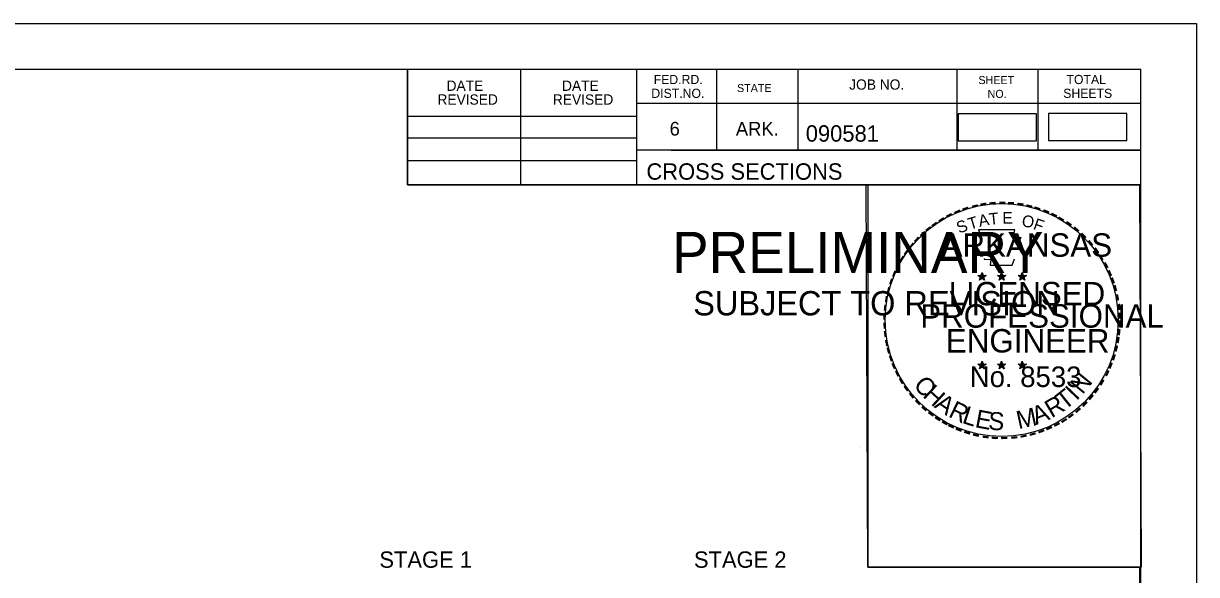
# Model space of a CAD drawing. Extents: x 1322838 to 1324533, y 339903 to 351025.
# Drawn here: x 1323766.4 to 1323866.6, y 343269.5 to 343316.5 of the extents above; entities that cross this region are included whole.
import ezdxf

# ---------------------------------------------------------------- set-up
doc = ezdxf.new("R2010")
doc.units = 0
for name, color, linetype in [('R_Axis Annot', 7, 'Continuous'), ('R_Border', 7, 'Continuous'), ('R_Border PE', 7, 'Continuous'), ('R_Border Prem', 7, 'Continuous'), ('R_Drive', 7, 'Continuous'), ('R_No Plot', 7, 'Continuous')]:
    doc.layers.add(name, color=color, linetype=linetype)

msp = doc.modelspace()

# ---------------------------------------------------------------- linework, layer by layer
at = {"layer": 'R_Border'}
for p, q in [((1323545.72, 343312.63), (1323861.9, 343312.63)), ((1323799.26, 343302.75), (1323799.26, 343312.63)), ((1323808.94, 343302.75), (1323808.94, 343312.63)), ((1323818.8, 343312.63), (1323818.8, 343302.75)), ((1323825.64, 343312.63), (1323825.64, 343305.69)), ((1323832.58, 343312.63), (1323832.58, 343305.69)), ((1323846.16, 343312.63), (1323846.16, 343305.69)), ((1323853.1, 343312.63), (1323853.1, 343305.69)), ((1323861.9, 343107.17), (1323861.9, 343312.63)), ((1323861.9, 343309.69), (1323818.8, 343309.69)), ((1323861.9, 343309.71), (1323861.9, 343309.71)), ((1323799.26, 343308.61), (1323818.8, 343308.61)), ((1323799.26, 343306.75), (1323818.8, 343306.75)), ((1323861.9, 343305.69), (1323818.8, 343305.69)), ((1323821.76, 343305.69), (1323861.9, 343305.69)), ((1323799.26, 343304.81), (1323818.8, 343304.81)), ((1323861.9, 343302.75), (1323799.26, 343302.75))]:
    msp.add_line(p, q, dxfattribs=at)
at = {"layer": 'R_Border PE'}
for p, q in [((1323847.98, 343295.01), (1323848.33, 343294.9)), ((1323847.98, 343295.01), (1323848.23, 343294.96)), ((1323847.98, 343295.01), (1323848.22, 343294.89)), ((1323848.11, 343294.6), (1323848.33, 343294.9)), ((1323848.11, 343294.6), (1323848.24, 343294.84)), ((1323848.33, 343295.26), (1323848.29, 343295.01)), ((1323848.33, 343294.9), (1323848.33, 343295.26)), ((1323848.33, 343295.26), (1323848.38, 343295.01)), ((1323848.68, 343295.01), (1323848.33, 343294.9)), ((1323848.54, 343294.6), (1323848.33, 343294.9)), ((1323848.68, 343295.01), (1323848.39, 343294.96)), ((1323848.54, 343294.6), (1323848.41, 343294.89)), ((1323848.68, 343295.01), (1323848.47, 343294.91)), ((1323849.65, 343295.01), (1323850, 343294.9)), ((1323849.65, 343295.01), (1323849.9, 343294.96)), ((1323849.65, 343295.01), (1323849.89, 343294.89)), ((1323849.78, 343294.6), (1323850, 343294.9)), ((1323849.78, 343294.6), (1323849.91, 343294.84)), ((1323850, 343295.26), (1323849.96, 343295.01)), ((1323850, 343294.9), (1323850, 343295.26)), ((1323850, 343295.26), (1323850.05, 343295.01)), ((1323850.35, 343295.01), (1323850, 343294.9)), ((1323850.21, 343294.6), (1323850, 343294.9)), ((1323850.35, 343295.01), (1323850.06, 343294.96)), ((1323850.21, 343294.6), (1323850.08, 343294.89)), ((1323850.35, 343295.01), (1323850.14, 343294.91)), ((1323851.41, 343295), (1323851.76, 343294.88)), ((1323851.41, 343295), (1323851.67, 343294.95)), ((1323851.41, 343295), (1323851.65, 343294.87)), ((1323851.55, 343294.59), (1323851.76, 343294.88)), ((1323851.55, 343294.59), (1323851.67, 343294.83)), ((1323851.76, 343295.25), (1323851.72, 343295)), ((1323851.76, 343294.88), (1323851.76, 343295.25)), ((1323851.76, 343295.25), (1323851.81, 343295)), ((1323852.11, 343295), (1323851.76, 343294.88)), ((1323851.98, 343294.59), (1323851.76, 343294.88)), ((1323852.11, 343295), (1323851.82, 343294.95)), ((1323851.98, 343294.59), (1323851.84, 343294.88)), ((1323852.11, 343295), (1323851.91, 343294.89)), ((1323848.11, 343294.6), (1323848.33, 343294.82)), ((1323848.54, 343294.6), (1323848.33, 343294.81)), ((1323849.78, 343294.6), (1323850, 343294.82)), ((1323850.21, 343294.6), (1323850, 343294.81)), ((1323851.55, 343294.59), (1323851.76, 343294.8)), ((1323851.98, 343294.59), (1323851.76, 343294.8)), ((1323847.98, 343287.43), (1323848.33, 343287.32)), ((1323847.98, 343287.43), (1323848.23, 343287.39)), ((1323847.98, 343287.43), (1323848.21, 343287.31)), ((1323848.11, 343287.03), (1323848.33, 343287.32)), ((1323848.11, 343287.03), (1323848.24, 343287.27)), ((1323848.11, 343287.03), (1323848.32, 343287.24)), ((1323848.33, 343287.69), (1323848.28, 343287.44)), ((1323848.54, 343287.03), (1323848.32, 343287.24)), ((1323848.33, 343287.32), (1323848.33, 343287.69)), ((1323848.33, 343287.69), (1323848.37, 343287.44)), ((1323848.67, 343287.43), (1323848.33, 343287.32)), ((1323848.54, 343287.03), (1323848.33, 343287.32)), ((1323848.67, 343287.43), (1323848.39, 343287.39)), ((1323848.54, 343287.03), (1323848.4, 343287.32)), ((1323848.67, 343287.43), (1323848.47, 343287.33)), ((1323849.65, 343287.43), (1323849.99, 343287.32)), ((1323849.65, 343287.43), (1323849.9, 343287.39)), ((1323849.65, 343287.43), (1323849.88, 343287.31)), ((1323849.78, 343287.03), (1323849.99, 343287.32)), ((1323849.78, 343287.03), (1323849.9, 343287.27)), ((1323849.78, 343287.03), (1323849.99, 343287.24)), ((1323849.99, 343287.69), (1323849.95, 343287.44)), ((1323849.99, 343287.32), (1323849.99, 343287.69)), ((1323849.99, 343287.69), (1323850.04, 343287.44)), ((1323850.34, 343287.43), (1323849.99, 343287.32)), ((1323850.21, 343287.03), (1323849.99, 343287.32)), ((1323850.21, 343287.03), (1323849.99, 343287.24)), ((1323850.34, 343287.43), (1323850.06, 343287.39)), ((1323850.21, 343287.03), (1323850.07, 343287.32)), ((1323850.34, 343287.43), (1323850.14, 343287.33)), ((1323851.41, 343287.42), (1323851.76, 343287.31)), ((1323851.41, 343287.42), (1323851.67, 343287.38)), ((1323851.41, 343287.42), (1323851.65, 343287.3)), ((1323851.55, 343287.02), (1323851.76, 343287.31)), ((1323851.55, 343287.02), (1323851.67, 343287.26)), ((1323851.55, 343287.02), (1323851.76, 343287.23)), ((1323851.76, 343287.68), (1323851.72, 343287.43)), ((1323851.76, 343287.31), (1323851.76, 343287.68)), ((1323851.76, 343287.68), (1323851.81, 343287.43)), ((1323852.11, 343287.42), (1323851.76, 343287.31)), ((1323851.97, 343287.02), (1323851.76, 343287.31)), ((1323851.97, 343287.02), (1323851.76, 343287.23)), ((1323852.11, 343287.42), (1323851.82, 343287.38)), ((1323851.97, 343287.02), (1323851.84, 343287.31)), ((1323852.11, 343287.42), (1323851.9, 343287.32))]:
    msp.add_line(p, q, dxfattribs=at)
for points in [[(1323848.02, 343298.89), (1323848.29, 343298.06)], [(1323851.53, 343297.96), (1323851.67, 343298.25), (1323850.99, 343298.22), (1323851.14, 343298.89), (1323848.02, 343298.89)], [(1323848.51, 343296.46), (1323848.51, 343296.38), (1323849.08, 343296.36), (1323849.02, 343295.88), (1323850.89, 343295.88), (1323851.09, 343296.42)], [(1323848.33, 343295.26), (1323848.54, 343294.6), (1323847.98, 343295.01), (1323848.68, 343295.01), (1323848.11, 343294.6), (1323848.33, 343295.26)], [(1323850, 343295.26), (1323850.21, 343294.6), (1323849.65, 343295.01), (1323850.35, 343295.01), (1323849.78, 343294.6), (1323850, 343295.26)], [(1323851.76, 343295.25), (1323851.98, 343294.59), (1323851.41, 343295), (1323852.11, 343295), (1323851.55, 343294.59), (1323851.76, 343295.25)], [(1323848.33, 343287.69), (1323848.54, 343287.03), (1323847.98, 343287.43), (1323848.67, 343287.43), (1323848.11, 343287.03), (1323848.33, 343287.69)], [(1323849.99, 343287.69), (1323850.21, 343287.03), (1323849.65, 343287.43), (1323850.34, 343287.43), (1323849.78, 343287.03), (1323849.99, 343287.69)], [(1323851.76, 343287.68), (1323851.97, 343287.02), (1323851.41, 343287.42), (1323852.11, 343287.42), (1323851.55, 343287.02), (1323851.76, 343287.68)]]:
    msp.add_lwpolyline(points, dxfattribs=at)
for centre, radius in [((1323848.33, 343294.9), 0.172), ((1323848.33, 343294.9), 0.145), ((1323848.33, 343294.9), 0.116), ((1323848.33, 343294.9), 0.0991), ((1323848.33, 343294.9), 0.0747), ((1323848.33, 343294.9), 0.0495), ((1323848.33, 343294.9), 0.0296), ((1323850, 343294.9), 0.172), ((1323850, 343294.9), 0.145), ((1323850, 343294.9), 0.116), ((1323850, 343294.9), 0.0991), ((1323850, 343294.9), 0.0747), ((1323850, 343294.9), 0.0495), ((1323850, 343294.9), 0.0296), ((1323851.76, 343294.88), 0.172), ((1323851.76, 343294.88), 0.145), ((1323851.76, 343294.88), 0.116), ((1323851.76, 343294.88), 0.0991), ((1323851.76, 343294.88), 0.0747), ((1323851.76, 343294.88), 0.0495), ((1323851.76, 343294.88), 0.0296), ((1323848.32, 343287.32), 0.172), ((1323848.32, 343287.32), 0.145), ((1323848.32, 343287.32), 0.116), ((1323848.32, 343287.32), 0.0991), ((1323848.32, 343287.32), 0.0747), ((1323848.32, 343287.32), 0.0495), ((1323848.32, 343287.32), 0.0296), ((1323849.99, 343287.32), 0.172), ((1323849.99, 343287.32), 0.145), ((1323849.99, 343287.32), 0.116), ((1323849.99, 343287.32), 0.0991), ((1323849.99, 343287.32), 0.0747), ((1323849.99, 343287.32), 0.0495), ((1323849.99, 343287.32), 0.0296), ((1323851.76, 343287.31), 0.172), ((1323851.76, 343287.31), 0.145), ((1323851.76, 343287.31), 0.116), ((1323851.76, 343287.31), 0.0991), ((1323851.76, 343287.31), 0.0747), ((1323851.76, 343287.31), 0.0495), ((1323851.76, 343287.31), 0.0296)]:
    msp.add_circle(centre, radius, dxfattribs=at)
at = {"layer": 'R_Drive'}
for points in [[(1323846.28, 343306.5), (1323852.97, 343306.5), (1323852.97, 343308.81), (1323846.28, 343308.81)], [(1323854, 343306.53), (1323860.68, 343306.53), (1323860.68, 343308.84), (1323854, 343308.84)]]:
    msp.add_lwpolyline(points, close=True, dxfattribs=at)
at = {"layer": 'R_No Plot'}
for p, q in [((1323533.31, 343316.53), (1323866.65, 343316.53)), ((1323837.93, 343280.3), (1323837.93, 343280.3))]:
    msp.add_line(p, q, dxfattribs=at)
for points in [[(1323533.31, 343316.53), (1323866.65, 343316.53), (1323866.65, 343103.19), (1323533.31, 343103.19)], [(1323779.64, 343312.63), (1323799.26, 343312.63), (1323799.26, 343302.75), (1323815.37, 343302.75), (1323838.57, 343302.75), (1323838.57, 343270.08), (1323861.77, 343270.08), (1323861.9, 343107.17), (1323545.72, 343107.17), (1323545.72, 343312.63)], [(1323838.43, 343302.75), (1323861.77, 343302.75), (1323861.91, 343270.08), (1323838.57, 343270.08)]]:
    msp.add_lwpolyline(points, close=True, dxfattribs=at)
msp.add_circle((1323850.01, 343291.19), 9.95, dxfattribs=at)

# ---------------------------------------------------------------- texts
at = {"layer": 'R_Axis Annot'}
for s, p in [('STAGE 1', (1323796.85, 343270.03)), ('STAGE 2', (1323823.72, 343270.03))]:
    msp.add_text(s, height=1.4, dxfattribs=at).set_placement(p)
at = {"layer": 'R_Border'}
for s, height, p in [('FED.RD.', 0.782, (1323820.28, 343311.35)), ('SHEET', 0.684, (1323848.02, 343311.35)), ('TOTAL', 0.782, (1323855.54, 343311.35)), ('DATE', 0.879, (1323802.59, 343310.77)), ('DATE', 0.879, (1323812.45, 343310.77)), ('DIST.NO.', 0.782, (1323820.08, 343310.17)), ('STATE', 0.684, (1323827.4, 343310.67)), ('JOB NO.', 0.879, (1323836.98, 343310.87)), ('NO.', 0.684, (1323848.8, 343310.17)), ('SHEETS', 0.782, (1323855.26, 343310.17)), ('REVISED', 0.879, (1323801.81, 343309.59)), ('REVISED', 0.879, (1323811.67, 343309.59)), ('6', 1.17, (1323821.64, 343306.95)), ('ARK.', 1.172, (1323827.3, 343306.95)), ('090581', 1.4, (1323833.27, 343306.43)), ('CROSS SECTIONS', 1.4, (1323819.66, 343303.18))]:
    msp.add_text(s, height=height, rotation=360, dxfattribs=at).set_placement(p)
at = {"layer": 'R_Border PE'}
for s, height, rotation, p in [('-', 1.6, 19.1761, (1323846.77, 343300.01)), ('-', 1.6, 13.6301, (1323847.52, 343300.25)), ('-', 1.6, 10.2193, (1323848.2, 343300.42)), ('-', 1.6, 5.8968, (1323848.93, 343300.53)), ('-', 1.6, 0.1862, (1323849.7, 343300.6)), ('-', 1.6, 357.743, (1323850.42, 343300.58)), ('-', 1.6, 352.1617, (1323851.17, 343300.53)), ('-', 1.6, 347.2049, (1323851.88, 343300.41)), ('-', 1.6, 342.3362, (1323852.52, 343300.26)), ('-', 1.6, 34.0636, (1323844.91, 343299.06)), ('-', 1.6, 28.7918, (1323845.5, 343299.43)), ('-', 1.6, 24.3072, (1323846.14, 343299.74)), ('T', 1, 16.4036, (1323847.29, 343298.89)), ('A', 1, 11.2132, (1323848.12, 343299.15)), ('T', 1, 6.0228, (1323848.97, 343299.31)), ('E', 1, 0.8323, (1323850.07, 343299.42)), ('O', 1, 350.4515, (1323851.67, 343299.21)), ('F', 1, 340.0707, (1323852.63, 343298.98)), ('-', 1.6, 337.8551, (1323853.25, 343300.04)), ('-', 1.6, 334.1211, (1323853.89, 343299.77)), ('-', 1.6, 329.6409, (1323854.46, 343299.48)), ('-', 1.6, 38.9507, (1323843.85, 343298.28)), ('-', 1.6, 36.2317, (1323844.33, 343298.66)), ('S', 1, 21.594, (1323846.38, 343298.56)), ('-', 1.6, 325.8627, (1323855.11, 343299.12)), ('-', 1.6, 320.5297, (1323855.72, 343298.7)), ('-', 1.6, 50.6142, (1323842.57, 343296.9)), ('-', 1.6, 48.423, (1323842.97, 343297.39)), ('-', 1.6, 42.9622, (1323843.42, 343297.87)), ('ARKANSAS', 2, 360, (1323844.87, 343296.6)), ('-', 1.6, 315.5786, (1323856.32, 343298.21)), ('-', 1.6, 309.8797, (1323856.89, 343297.66)), ('-', 1.6, 54.2325, (1323842.15, 343296.34)), ('-', 1.6, 306.6522, (1323857.41, 343297.06)), ('-', 1.6, 62.8713, (1323841.52, 343295.19)), ('-', 1.6, 58.0706, (1323841.83, 343295.81)), ('-', 1.4, 303.6753, (1323857.9, 343296.49)), ('-', 1.6, 299.6684, (1323858.22, 343295.88)), ('-', 1.6, 67.7743, (1323841.26, 343294.58)), ('DWB', 0.01, 360, (1323848.32, 343294.89)), ('DWB', 0.01, 360, (1323849.99, 343294.89)), ('DWB', 0.01, 360, (1323851.75, 343294.88)), ('-', 1.6, 294.6628, (1323858.54, 343295.27)), ('-', 1.6, 290.5728, (1323858.8, 343294.69)), ('-', 1.6, 75.461, (1323840.84, 343293.24)), ('-', 1.6, 72.3945, (1323841.04, 343293.95)), ('LICENSED', 2, 360, (1323845.47, 343292.45)), ('-', 1.6, 285.1233, (1323859.03, 343294.11)), ('-', 1.6, 81.2013, (1323840.71, 343292.53)), ('-', 1.6, 280.5493, (1323859.23, 343293.37)), ('-', 1.6, 85.1863, (1323840.63, 343291.84)), ('PROFESSIONAL', 2, 360, (1323843.05, 343290.54)), ('-', 1.6, 276.5962, (1323859.39, 343292.6)), ('-', 1.6, 274.3301, (1323859.45, 343291.88)), ('-', 1.6, 94.1959, (1323840.64, 343290.41)), ('-', 1.6, 89.0622, (1323840.61, 343291.13)), ('-', 1.6, 269.9407, (1323859.49, 343291.25)), ('-', 1.6, 98.9479, (1323840.72, 343289.74)), ('ENGINEER', 2, 360, (1323845.24, 343288.42)), ('-', 1.6, 263.5172, (1323859.47, 343290.58)), ('-', 1.6, 101.7149, (1323840.85, 343289.01)), ('-', 1.6, 105.4578, (1323841.01, 343288.41)), ('-', 1.6, 255.7626, (1323859.29, 343289.25)), ('-', 1.6, 260.9953, (1323859.4, 343289.93)), ('-', 1.6, 109.0874, (1323841.23, 343287.78)), ('-', 1.6, 252.8681, (1323859.11, 343288.53)), ('-', 1.6, 114.0643, (1323841.48, 343287.19)), ('-', 1.6, 115.7289, (1323841.79, 343286.57)), ('No. 8533', 1.757, 360, (1323847.28, 343285.47)), ('DWB', 0.01, 360, (1323848.31, 343287.32)), ('DWB', 0.01, 360, (1323849.98, 343287.32)), ('DWB', 0.01, 360, (1323851.75, 343287.31)), ('-', 1.6, 244.6197, (1323858.62, 343287.23)), ('-', 1.6, 247.8887, (1323858.88, 343287.86)), ('-', 1.6, 120.4471, (1323842.14, 343285.98)), ('C', 1.54, 309.9548, (1323842.4, 343285.62)), ('N', 1.54, 50.7834, (1323856.91, 343284.77)), ('-', 1.6, 239.0712, (1323858.23, 343286.48)), ('-', 1.6, 125.8934, (1323842.55, 343285.42)), ('-', 1.6, 130.7181, (1323843.01, 343284.87)), ('H', 1.54, 317.3873, (1323843.19, 343284.68)), ('T', 1.54, 38.428, (1323855.38, 343283.44)), ('I', 1.54, 46.3033, (1323856.39, 343284.25)), ('-', 1.6, 231.2538, (1323857.39, 343285.26)), ('-', 1.6, 233.8452, (1323857.82, 343285.82)), ('-', 1.6, 134.2238, (1323843.53, 343284.33)), ('-', 1.6, 138.9338, (1323844.05, 343283.86)), ('A', 1.54, 325.5578, (1323844.18, 343283.77)), ('R', 1.54, 334.3187, (1323845.38, 343282.97)), ('L', 1.54, 342.194, (1323846.55, 343282.42)), ('A', 1.54, 21.7918, (1323852.94, 343282.22)), ('R', 1.54, 30.5528, (1323854.27, 343282.78)), ('-', 1.6, 225.7653, (1323856.92, 343284.69)), ('-', 1.6, 144.6463, (1323844.61, 343283.46)), ('-', 1.6, 148.0898, (1323845.17, 343283.08)), ('E', 1.54, 349.3312, (1323847.66, 343282.05)), ('S', 1.54, 356.4684, (1323848.82, 343281.83)), ('M', 1.54, 12.4404, (1323851.44, 343281.87)), ('-', 1.6, 212.2491, (1323855.31, 343283.32)), ('-', 1.6, 215.7363, (1323855.84, 343283.71)), ('-', 1.6, 221.0851, (1323856.39, 343284.18)), ('-', 1.6, 151.5704, (1323845.75, 343282.76)), ('-', 1.6, 154.6002, (1323846.27, 343282.51)), ('-', 1.6, 158.5612, (1323846.89, 343282.26)), ('-', 1.6, 200.7184, (1323853.51, 343282.39)), ('-', 1.6, 204.2516, (1323854.13, 343282.66)), ('-', 1.6, 207.3568, (1323854.75, 343282.98)), ('-', 1.6, 162.7983, (1323847.58, 343282.05)), ('-', 1.6, 167.5555, (1323848.29, 343281.88)), ('-', 1.6, 173.1155, (1323849.07, 343281.77)), ('-', 1.6, 176.5183, (1323849.81, 343281.72)), ('-', 1.6, 181.5918, (1323850.56, 343281.74)), ('-', 1.6, 185.8167, (1323851.37, 343281.81)), ('-', 1.6, 191.2858, (1323852.1, 343281.95)), ('-', 1.6, 195.4743, (1323852.83, 343282.14))]:
    msp.add_text(s, height=height, rotation=rotation, dxfattribs=at).set_placement(p)
at = {"layer": 'R_Border Prem'}
for s, height, p in [('PRELIMINARY', 3.5, (1323821.85, 343295.22)), ('DWB', 0.01, (1323822.59, 343297.06)), ('SUBJECT TO REVISION', 2.0751, (1323823.66, 343291.59))]:
    msp.add_text(s, height=height, rotation=360, dxfattribs=at).set_placement(p)

doc.saveas('drawing.dxf')
